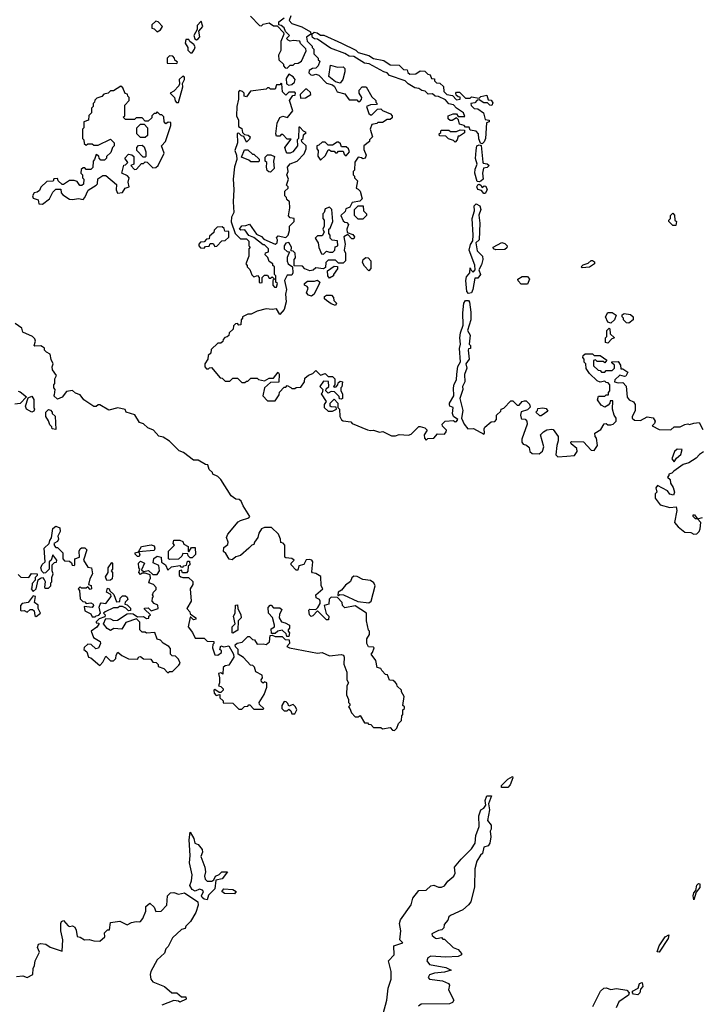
# Model space of a CAD drawing. Extents: x 2494106 to 2685573, y 758056 to 915185.
# Tile 391 of 507: x 2623815 to 2628331, y 870968 to 877480. Entities that reach past the tile are written whole.
import ezdxf

# ---------------------------------------------------------------- set-up
doc = ezdxf.new("R2010")
doc.units = 0

msp = doc.modelspace()

# ---------------------------------------------------------------- linework, layer by layer
at = {"layer": '0CON05XD'}
for points in [[(2624725, 877400), (2624746.4, 877413.6), (2624760, 877435), (2624730, 877465), (2624715, 877470), (2624690, 877445), (2624690, 877425), (2624705, 877420), (2624725, 877400)], [(2624985, 877347.5), (2624995, 877352.5), (2625007, 877367), (2625000, 877405), (2625027.5, 877435), (2625015, 877470), (2624988.3, 877441.7), (2624990, 877415), (2624967.5, 877375), (2624973.6, 877353.6), (2624985, 877347.5)], [(2625608, 877505), (2625596.7, 877475), (2625615, 877454.2), (2625681.7, 877431.7), (2625739.3, 877399.3), (2625740, 877385), (2625712.5, 877365), (2625717.5, 877337.5), (2625750, 877305), (2625750, 877295), (2625760, 877285), (2625760, 877255), (2625790, 877225), (2625790, 877215), (2625800, 877205), (2625790, 877175), (2625775, 877160), (2625753, 877157), (2625730, 877145), (2625728.3, 877128.3), (2625740, 877115), (2625755, 877112.5), (2625775, 877120), (2625795, 877112.5), (2625845, 877060), (2625885, 877050), (2625898.3, 877038.3), (2625915, 877002.5), (2625965, 876990), (2625995, 876950), (2626045, 876950), (2626055, 876940), (2626065, 876940), (2626077, 876953), (2626077.5, 876965), (2626060, 876995), (2626060, 877015), (2626080, 877035), (2626106.7, 877036.7), (2626145, 876970), (2626170, 876945), (2626170, 876935), (2626180, 876925), (2626175, 876920), (2626135, 876917.5), (2626110, 876905), (2626125, 876860), (2626135, 876850), (2626145, 876850), (2626181.7, 876888.3), (2626205, 876890), (2626215, 876880), (2626268.3, 876858.3), (2626280, 876845), (2626278.3, 876831.7), (2626265, 876820), (2626245, 876820), (2626215, 876800), (2626185, 876800), (2626177, 876793), (2626143.6, 876786.4), (2626133.3, 876755), (2626150, 876705), (2626130, 876685), (2626130, 876675), (2626092.5, 876645), (2626090.7, 876620.7), (2626107.5, 876585), (2626100, 876565), (2626085, 876560), (2626077, 876567), (2626055, 876570), (2626033, 876537), (2626030, 876485), (2626020, 876475), (2626020, 876455), (2626030, 876445), (2626030, 876435), (2626050, 876415), (2626040, 876365), (2626055, 876360), (2626067, 876347), (2626080, 876295), (2626065, 876280), (2626015, 876270), (2626000, 876240), (2625971.7, 876228.3), (2625968.3, 876211.7), (2625940, 876185), (2625955, 876150), (2625965, 876140), (2625978.3, 876138.3), (2625990, 876125), (2625980, 876095), (2625981.7, 876071.7), (2626018.3, 876058.3), (2626030, 876045), (2626025, 876030), (2626011.7, 876031.7), (2625985, 876060), (2625960, 876045), (2625967.5, 875995), (2625962.5, 875955), (2625970, 875935), (2625970, 875885), (2625955, 875870), (2625925, 875870), (2625905, 875890), (2625855, 875890), (2625840, 875875), (2625838.3, 875841.7), (2625825, 875832.5), (2625775, 875840), (2625757, 875823), (2625735, 875820), (2625701.7, 875831.7), (2625685, 875850), (2625631.7, 875851.7), (2625630, 875895), (2625640, 875905), (2625637, 875937), (2625625, 875950), (2625611.7, 875951.7), (2625612.5, 875975), (2625596.4, 876006.4), (2625575, 876002.5), (2625564, 875985), (2625564.4, 875964.4), (2625585, 875947.5), (2625600, 875945), (2625583.6, 875906.4), (2625583.6, 875883.6), (2625590, 875865), (2625620, 875845), (2625622.5, 875805), (2625615, 875790), (2625585, 875790), (2625567.5, 875755), (2625580, 875695), (2625573.3, 875665), (2625578.8, 875615), (2625565, 875562.5), (2625535, 875530), (2625515, 875567.5), (2625485, 875562.5), (2625445, 875567.5), (2625385, 875552.5), (2625347, 875533), (2625325, 875532.5), (2625290, 875515), (2625290, 875505), (2625280, 875495), (2625278.3, 875461.7), (2625265, 875460), (2625255, 875470), (2625241.7, 875468.3), (2625230, 875455), (2625227, 875433), (2625201.7, 875408.3), (2625198.3, 875391.7), (2625188.3, 875381.7), (2625171.7, 875378.3), (2625160, 875365), (2625158.3, 875351.7), (2625145, 875340), (2625125, 875340), (2625081.7, 875298.3), (2625080, 875275), (2625061.7, 875258.3), (2625060, 875235), (2625040, 875205), (2625040, 875185), (2625051.7, 875171.7), (2625065, 875170), (2625071.7, 875178.3), (2625085, 875180), (2625141.7, 875111.7), (2625155, 875110), (2625175, 875090), (2625205, 875090), (2625225, 875110), (2625255, 875110), (2625285, 875080), (2625305, 875080), (2625315, 875090), (2625325, 875090), (2625345, 875110), (2625385, 875110), (2625395, 875100), (2625435, 875092.5), (2625465, 875110), (2625495, 875110), (2625525, 875150), (2625532.5, 875135), (2625528.3, 875081.7), (2625475, 875080), (2625433.8, 875046.2), (2625422.5, 874992.5), (2625455, 874960), (2625505, 874960), (2625531.7, 874998.3), (2625533, 875017), (2625565, 875050), (2625575, 875050), (2625585, 875060), (2625608.3, 875048.3), (2625615, 875040), (2625635, 875040), (2625643, 875047), (2625675, 875050), (2625700, 875085), (2625701.7, 875108.3), (2625725, 875130), (2625755, 875140), (2625775, 875160), (2625805, 875130), (2625835, 875140), (2625855, 875120), (2625885, 875120), (2625900, 875105), (2625900, 875065), (2625890, 875055), (2625895, 875050), (2625908.3, 875051.7), (2625920, 875065), (2625921.7, 875078.3), (2625935, 875090), (2625950, 875085), (2625947, 875053), (2625940, 875045), (2625940, 875025), (2625950, 875005), (2625950, 874975), (2625945, 874970), (2625931.7, 874971.7), (2625928.3, 874988.3), (2625898.3, 875018.3), (2625875, 875020), (2625855, 875010), (2625840, 875025), (2625841.7, 875038.3), (2625860, 875055), (2625858.3, 875088.3), (2625825, 875090), (2625800, 875055), (2625820, 875035), (2625817, 875013), (2625810, 875005), (2625842.5, 874955), (2625830, 874935), (2625830, 874915), (2625855, 874890), (2625885, 874890), (2625910, 874905), (2625908.3, 874918.3), (2625875, 874920), (2625870, 874925), (2625870, 874945), (2625895, 874970), (2625920, 874945), (2625920, 874915), (2625930, 874905), (2625932.5, 874855), (2625943.6, 874833.6), (2625955, 874827.5), (2626005, 874820), (2626015, 874810), (2626115, 874767.5), (2626135, 874762.5), (2626156.4, 874766.4), (2626195, 874752.5), (2626217, 874757), (2626275, 874727.5), (2626301.7, 874728.3), (2626325, 874737.5), (2626387, 874733), (2626405, 874740), (2626455, 874790), (2626465, 874790), (2626495, 874780), (2626510, 874765), (2626490, 874735), (2626493, 874713), (2626505, 874700), (2626515, 874710), (2626555, 874712.5), (2626578.3, 874741.7), (2626625, 874740), (2626636.7, 874753.3), (2626637.5, 874765), (2626611.7, 874791.7), (2626610, 874805), (2626630, 874825), (2626685, 874830), (2626695, 874820), (2626705, 874822.5), (2626712.5, 874835), (2626685.8, 874855.8), (2626678.8, 874875), (2626682.5, 874915), (2626660, 874925), (2626657.5, 874935), (2626657.5, 874945), (2626687.5, 874992.5), (2626685.4, 875045), (2626690, 875070), (2626705, 875097.5), (2626706.9, 875135)], [(2625343, 877503), (2625401.7, 877441.7), (2625415, 877440), (2625425, 877450), (2625465, 877460), (2625495, 877440), (2625518.3, 877438.3), (2625560, 877395), (2625562.5, 877385), (2625542.5, 877335), (2625543, 877277), (2625527.5, 877245), (2625530, 877215), (2625560, 877185), (2625560, 877175), (2625571.7, 877161.7), (2625585, 877160), (2625605, 877180), (2625625, 877180), (2625635, 877190), (2625657, 877193), (2625680, 877205), (2625710, 877275), (2625708.3, 877288.3), (2625671.7, 877321.7), (2625668.3, 877338.3), (2625625, 877342.5), (2625605, 877337.5), (2625590, 877345), (2625580, 877355), (2625600, 877375), (2625573, 877403), (2625565, 877426.2), (2625545, 877442.5), (2625530, 877445), (2625530, 877465), (2625565, 877492.5)], [(2626875, 876660), (2626862.5, 876662.5), (2626851.7, 876691.7), (2626850, 876725), (2626835, 876742.5), (2626795, 876750), (2626788.3, 876768.3), (2626765, 876770), (2626755, 876780), (2626725, 876790), (2626717.5, 876817.5), (2626705, 876830), (2626675, 876812.5), (2626663, 876813), (2626650, 876825), (2626650, 876845), (2626681.7, 876858.3), (2626705, 876857.5), (2626715, 876840), (2626760, 876840), (2626750, 876865), (2626705, 876895.6), (2626685, 876918), (2626655, 876924), (2626630.9, 876950.9), (2626585, 876972.2), (2626563.3, 876973.3), (2626545, 876990), (2626517.7, 876987.7), (2626496.8, 877006.8), (2626475, 877011.2), (2626455.8, 877025.8), (2626429.3, 877029.3), (2626385.7, 877055.7), (2626365.6, 877075.6), (2626260.5, 877110.5), (2626245, 877128.8), (2626224.4, 877134.4), (2626127.1, 877187.1), (2626095, 877192), (2626025.7, 877235.7), (2625995, 877238.8), (2625965, 877257.1), (2625872.2, 877292.2), (2625785, 877351.2), (2625765, 877354), (2625753, 877363), (2625747.5, 877385), (2625763, 877397), (2625783.9, 877393.9), (2625805, 877377.5), (2625827, 877377), (2625943.8, 877323.8), (2626038.3, 877278.3), (2626055, 877263.3), (2626125, 877242.5), (2626155, 877222.5), (2626225, 877210), (2626265, 877182.5), (2626325, 877180), (2626355, 877150), (2626378.3, 877148.3), (2626381.7, 877131.7), (2626395, 877120), (2626435, 877122.5), (2626465, 877142.5), (2626495, 877140), (2626515, 877120), (2626530, 877115), (2626540, 877090), (2626558.3, 877088.3), (2626560, 877075), (2626571.7, 877061.7), (2626595, 877060), (2626618.3, 877038.3), (2626620, 877005), (2626640, 876985), (2626678.3, 876978.3), (2626705, 876950), (2626730, 876955), (2626728.3, 876968.3), (2626715, 876970), (2626701.7, 876981.7), (2626700, 876995), (2626705, 877000), (2626725, 877000), (2626765, 876960), (2626795, 876960), (2626805, 876970), (2626855, 876960), (2626865, 876972.5), (2626905, 876980), (2626915, 876950), (2626935, 876947.5), (2626945, 876930), (2626937.7, 876912.3), (2626925, 876913.8), (2626909.3, 876929.3), (2626885, 876930), (2626855, 876950), (2626841.7, 876948.3), (2626825, 876930), (2626800, 876925), (2626801.7, 876911.7), (2626821.7, 876891.7), (2626845, 876890), (2626884.2, 876864.2), (2626895, 876820), (2626920, 876815), (2626920, 876805), (2626902.5, 876797.5), (2626896.7, 876695), (2626888.3, 876671.7), (2626875, 876660)], [(2624955, 877260), (2624972.5, 877285), (2624975, 877300), (2624966.4, 877316.4), (2624940, 877335), (2624935, 877350), (2624915, 877350), (2624910, 877325), (2624927, 877297), (2624928.3, 877278.3), (2624945, 877260), (2624955, 877260)], [(2624855, 877190), (2624858.3, 877198.3), (2624841.7, 877211.7), (2624840, 877225), (2624828.3, 877238.3), (2624805, 877240), (2624790, 877225), (2624791.7, 877191.7), (2624855, 877190)], [(2625935, 877060), (2625905, 877070), (2625860, 877105), (2625871.7, 877178.3), (2625917, 877167), (2625955, 877167.5), (2625967, 877157), (2625966.7, 877135), (2625952.5, 877085), (2625935, 877060)], [(2624851.7, 876931.7), (2624865, 876932.5), (2624893.3, 877035), (2624893, 877057), (2624906.2, 877085), (2624905, 877100), (2624895, 877107.5), (2624870, 877085), (2624873.3, 877055), (2624868.3, 877041.7), (2624835, 877007.5), (2624810, 876995), (2624840, 876965), (2624843, 876943), (2624851.7, 876931.7)], [(2625515, 875710), (2625520, 875735), (2625510, 875745), (2625510, 875785), (2625500, 875795), (2625500, 875845), (2625490, 875855), (2625490, 875865), (2625465, 875880), (2625457, 875907), (2625440, 875925), (2625441.7, 875938.3), (2625460, 875945), (2625460, 875965), (2625435, 875990), (2625425, 875990), (2625365, 876040), (2625331.7, 876051.7), (2625305, 876090), (2625278.3, 876088.3), (2625270, 876095), (2625285, 876116.7), (2625311.7, 876118.3), (2625335, 876127.5), (2625380.7, 876060.7), (2625415, 876046.2), (2625429.3, 876029.3), (2625505, 875996.2), (2625518.8, 876005), (2625520, 876025), (2625513.3, 876036.7), (2625525, 876050), (2625575, 876040), (2625590, 876055), (2625600, 876085), (2625600, 876115), (2625630, 876145), (2625630, 876165), (2625605, 876170), (2625593, 876183), (2625602.5, 876235), (2625600, 876275), (2625581.7, 876291.7), (2625580, 876305), (2625570, 876315), (2625570, 876345), (2625590, 876365), (2625590, 876375), (2625580, 876385), (2625592.5, 876425), (2625582.5, 876455), (2625590, 876475), (2625587.5, 876505), (2625605, 876527.5), (2625650, 876545), (2625697, 876593), (2625710, 876625), (2625710, 876645), (2625681.7, 876671.7), (2625680, 876685), (2625690, 876695), (2625691.7, 876718.3), (2625710, 876735), (2625691.7, 876741.7), (2625668.3, 876768.3), (2625661.7, 876768.3), (2625660, 876695), (2625650, 876685), (2625652.5, 876645), (2625623, 876607), (2625605, 876596.7), (2625585, 876597.5), (2625577.5, 876605), (2625570, 876635), (2625610, 876690), (2625585, 876690), (2625555, 876720), (2625545, 876720), (2625535, 876710), (2625515, 876710), (2625510, 876725), (2625517.5, 876795), (2625537, 876833), (2625555, 876842.5), (2625587, 876833), (2625621.7, 876878.3), (2625600, 876945), (2625621.7, 876978.3), (2625638.3, 876981.7), (2625640, 876995), (2625635, 877000), (2625595, 877000), (2625575, 876980), (2625553, 877003), (2625550, 877055), (2625545, 877060), (2625535, 877050), (2625515, 877050), (2625505, 877020), (2625475, 877020), (2625465, 877030), (2625455, 877030), (2625445, 877020), (2625343, 877007), (2625315, 876970), (2625300, 876975), (2625300, 876995), (2625290, 877005), (2625268.3, 877011.7), (2625263, 877003), (2625263.3, 876955), (2625251.2, 876905), (2625250, 876845), (2625262.5, 876815), (2625263, 876773), (2625285, 876760), (2625290, 876735), (2625301.7, 876721.7), (2625327, 876717), (2625340, 876705), (2625335, 876690), (2625315, 876670), (2625298.3, 876708.3), (2625281.7, 876711.7), (2625265, 876730), (2625253.6, 876726.4), (2625256.7, 876665), (2625237.5, 876615), (2625250, 876585), (2625252.5, 876555), (2625237, 876507), (2625226.2, 876425), (2625232.5, 876357.5), (2625227.1, 876275), (2625232.5, 876205), (2625215.9, 876174.1), (2625214, 876144), (2625240, 876065), (2625275, 876030), (2625315, 876030), (2625330, 876015), (2625330, 875985), (2625340, 875975), (2625330, 875965), (2625330, 875915), (2625310, 875865), (2625320, 875855), (2625320, 875845), (2625338.3, 875828.3), (2625351.7, 875791.7), (2625365, 875780), (2625388.3, 875788.3), (2625400, 875775), (2625400, 875745), (2625405, 875740), (2625418.3, 875741.7), (2625420, 875775), (2625435, 875790), (2625455, 875790), (2625465, 875770), (2625475, 875770), (2625485, 875780), (2625500, 875765), (2625490, 875755), (2625490, 875725), (2625501.7, 875711.7), (2625515, 875710)], [(2625595, 877047.5), (2625615, 877052.5), (2625633, 877067), (2625637.5, 877085), (2625625, 877102.5), (2625595, 877120), (2625578.3, 877091.7), (2625580, 877055), (2625595, 877047.5)], [(2623965, 876260), (2624012.5, 876295), (2624035, 876340), (2624055, 876360), (2624088.3, 876358.3), (2624090, 876335), (2624100.7, 876320.7), (2624145, 876293.3), (2624165, 876290), (2624205, 876297.5), (2624235, 876290), (2624247, 876303), (2624267, 876353), (2624320, 876385), (2624330, 876395), (2624331.7, 876428.3), (2624365, 876450), (2624385, 876450), (2624455, 876390), (2624452.5, 876355), (2624461.7, 876331.7), (2624495, 876337.5), (2624513.6, 876366.4), (2624540, 876375), (2624532.5, 876405), (2624540, 876435), (2624528.3, 876448.3), (2624490, 876465), (2624503, 876517), (2624515, 876520), (2624530, 876535), (2624510, 876565), (2624535, 876590), (2624557, 876587), (2624570, 876575), (2624570, 876525), (2624550, 876515), (2624575, 876490), (2624588.3, 876491.7), (2624621.7, 876528.3), (2624635, 876530), (2624645, 876540), (2624658.3, 876538.3), (2624695, 876500), (2624715, 876503.3), (2624730, 876515), (2624771.7, 876598.3), (2624752.5, 876645), (2624780, 876675), (2624815, 876780), (2624815, 876800), (2624798.3, 876801.7), (2624781.7, 876791.7), (2624770, 876805), (2624768.3, 876838.3), (2624755, 876850), (2624745, 876850), (2624725, 876870), (2624715, 876860), (2624705, 876860), (2624690, 876845), (2624688.3, 876831.7), (2624665, 876810), (2624645, 876810), (2624625, 876830), (2624585, 876830), (2624575, 876820), (2624515, 876820), (2624500, 876835), (2624510, 876845), (2624510, 876915), (2624540, 876945), (2624540, 876965), (2624530, 876975), (2624528.3, 876988.3), (2624511.7, 876991.7), (2624498.3, 877028.3), (2624485, 877040), (2624435, 877010), (2624415, 877010), (2624400, 876995), (2624371.7, 876988.3), (2624358.3, 876971.7), (2624325, 876960), (2624311.7, 876948.3), (2624310, 876935), (2624300, 876925), (2624300, 876905), (2624290, 876895), (2624290, 876865), (2624273, 876847), (2624270, 876815), (2624240, 876805), (2624240, 876765), (2624230, 876755), (2624230, 876695), (2624240, 876685), (2624241.7, 876661.7), (2624255, 876650), (2624265, 876660), (2624295, 876660), (2624305, 876650), (2624335, 876650), (2624415, 876690), (2624440, 876665), (2624440, 876645), (2624430, 876635), (2624418.3, 876601.7), (2624390, 876575), (2624390, 876565), (2624375, 876550), (2624351.7, 876551.7), (2624340, 876565), (2624338.3, 876578.3), (2624321.7, 876588.3), (2624310, 876555), (2624300, 876545), (2624298.3, 876501.7), (2624285, 876490), (2624255, 876490), (2624245, 876500), (2624235, 876500), (2624221.7, 876488.3), (2624220, 876465), (2624230, 876455), (2624230, 876435), (2624240, 876425), (2624237, 876393), (2624227, 876383), (2624213, 876383), (2624195, 876410), (2624175, 876417.5), (2624145, 876417.5), (2624105, 876390), (2624095, 876390), (2624070, 876415), (2624065, 876430), (2624041.7, 876428.3), (2624037, 876413), (2623995, 876410), (2623955, 876372.5), (2623945, 876350), (2623931.7, 876338.3), (2623910, 876335), (2623900, 876315), (2623905, 876300), (2623938.3, 876288.3), (2623941.7, 876261.7), (2623965, 876260)], [(2625671.7, 876961.7), (2625705, 876962.5), (2625740, 876985), (2625738.3, 876998.3), (2625715, 877020), (2625705, 877020), (2625670, 876985), (2625671.7, 876961.7)], [(2624645, 876700), (2624615, 876700), (2624590, 876725), (2624590, 876765), (2624615, 876790), (2624638.3, 876788.3), (2624660, 876765), (2624660, 876715), (2624645, 876700)], [(2626695, 876670), (2626685, 876680), (2626651.7, 876691.7), (2626635, 876710), (2626591.7, 876711.7), (2626590, 876725), (2626600, 876735), (2626600, 876745), (2626605, 876750), (2626655, 876750), (2626665, 876740), (2626705, 876740), (2626728.3, 876751.7), (2626758.3, 876748.3), (2626758.3, 876731.7), (2626725, 876710), (2626715, 876710), (2626710, 876685), (2626695, 876670)], [(2625805, 876550), (2625838.3, 876581.7), (2625855, 876620), (2625865, 876620), (2625875, 876610), (2625895, 876610), (2625905, 876600), (2625915, 876600), (2625925, 876610), (2625955, 876610), (2625961.7, 876591.7), (2625975, 876580), (2625997, 876607), (2625990, 876625), (2625975, 876640), (2625945, 876640), (2625938.3, 876658.3), (2625925, 876670), (2625915, 876670), (2625885, 876650), (2625855, 876650), (2625835, 876670), (2625815, 876670), (2625795, 876650), (2625780, 876645), (2625780, 876625), (2625790, 876615), (2625788.3, 876578.3), (2625805, 876550)], [(2624645, 876570), (2624631.7, 876571.7), (2624590, 876615), (2624590, 876635), (2624601.7, 876648.3), (2624625, 876650), (2624638.3, 876638.3), (2624650, 876605), (2624650, 876575), (2624645, 876570)], [(2625395, 876540), (2625345, 876540), (2625331.7, 876551.7), (2625281.7, 876571.7), (2625301.7, 876618.3), (2625325, 876620), (2625355, 876590), (2625365, 876590), (2625398.3, 876558.3), (2625400, 876545), (2625395, 876540)], [(2626855, 876406.7), (2626840.8, 876410.8), (2626826.2, 876465), (2626827.7, 876492.3), (2626842, 876525), (2626831.3, 876561.3), (2626834, 876616), (2626840, 876645), (2626855, 876652.5), (2626867.5, 876647.5), (2626878.3, 876538.3), (2626881.7, 876531.7), (2626907, 876527), (2626920, 876515), (2626907, 876503), (2626883, 876497), (2626876, 876465), (2626880, 876425), (2626865, 876412.5), (2626855, 876406.7)], [(2625475, 876472.5), (2625463, 876473), (2625453, 876483), (2625447.5, 876505), (2625450, 876535), (2625440, 876545), (2625438.3, 876571.7), (2625455, 876586.7), (2625476.4, 876586.4), (2625500, 876575), (2625493.3, 876545), (2625497.5, 876495), (2625475, 876472.5)], [(2626895, 876330), (2626885, 876330), (2626870, 876350), (2626845, 876357.5), (2626840, 876375), (2626845, 876387.5), (2626855, 876392.5), (2626866.7, 876386.7), (2626875, 876370), (2626888.3, 876381.7), (2626899.3, 876379.3), (2626906.7, 876355), (2626895, 876330)], [(2625825, 875930), (2625845, 875950), (2625865, 875942.5), (2625887, 875943), (2625900, 875955), (2625901.7, 875978.3), (2625920, 875985), (2625918.3, 876018.3), (2625881.7, 876021.7), (2625870, 876035), (2625870, 876055), (2625860, 876065), (2625860, 876095), (2625868.3, 876101.7), (2625887.5, 876145), (2625880, 876225), (2625865, 876240), (2625835, 876230), (2625830, 876205), (2625820, 876195), (2625820, 876165), (2625830, 876155), (2625830, 876115), (2625820, 876095), (2625830, 876075), (2625815, 876050), (2625785, 876050), (2625770, 876035), (2625790, 876005), (2625793, 875973), (2625811.7, 875931.7), (2625825, 875930)], [(2626085, 876160), (2626055, 876160), (2626030, 876185), (2626030, 876225), (2626055, 876250), (2626088.3, 876248.3), (2626090, 876215), (2626110, 876195), (2626110, 876185), (2626085, 876160)], [(2626785, 875670), (2626772.5, 875682.5), (2626766.8, 875755), (2626770.7, 875779.3), (2626792.5, 875805), (2626795, 875840), (2626800, 875825), (2626815, 875810), (2626827.5, 875825), (2626826.4, 875856.4), (2626788.5, 875955), (2626796.2, 875993.8), (2626812, 876018), (2626815.7, 876055), (2626807.5, 876165), (2626824.2, 876215), (2626821.7, 876248.3), (2626835, 876261.2), (2626858.6, 876248.6), (2626866, 876225), (2626853.2, 876186.8), (2626858, 876135), (2626853.8, 876025), (2626832.5, 876005), (2626842, 875952), (2626876.1, 875916.1), (2626878.8, 875895), (2626870.5, 875859.5), (2626852.5, 875825), (2626862.5, 875795), (2626845, 875770), (2626825, 875770), (2626813.8, 875695), (2626805, 875672.5), (2626785, 875670)], [(2628155, 876120), (2628135, 876120), (2628110, 876145), (2628110, 876155), (2628120, 876165), (2628120, 876185), (2628135, 876200), (2628147, 876187), (2628150, 876155), (2628160, 876145), (2628155, 876120)], [(2625035, 875970), (2625045, 875980), (2625068.3, 875981.7), (2625075, 876000), (2625095, 876000), (2625105, 875980), (2625118.3, 875981.7), (2625151.7, 876018.3), (2625175, 876020), (2625198.3, 876041.7), (2625198.3, 876078.3), (2625171.7, 876081.7), (2625168.3, 876098.3), (2625155, 876110), (2625121.7, 876108.3), (2625101.7, 876088.3), (2625098.3, 876071.7), (2625071.7, 876048.3), (2625068.3, 876031.7), (2625051.7, 876028.3), (2625035, 876010), (2625011.7, 876008.3), (2625000, 875995), (2625000, 875985), (2625011.7, 875971.7), (2625035, 875970)], [(2626965, 875957.5), (2626950, 875965), (2626947.5, 875975), (2627005, 876007.5), (2627025, 876000), (2627040, 875985), (2627038.3, 875971.7), (2627025, 875960), (2626965, 875957.5)], [(2626125, 875820), (2626095, 875850), (2626082.5, 875875), (2626087.5, 875895), (2626105, 875907.5), (2626120, 875905), (2626137.5, 875885), (2626137.5, 875835), (2626125, 875820)], [(2627535, 875840), (2627530, 875845), (2627541.7, 875858.3), (2627575, 875870), (2627595, 875887.5), (2627605, 875887.5), (2627618.3, 875878.3), (2627617.5, 875865), (2627585, 875842.5), (2627535, 875840)], [(2625865, 875770), (2625852.5, 875785), (2625851.7, 875818.3), (2625895, 875850), (2625918.3, 875848.3), (2625917, 875833), (2625890, 875795), (2625890, 875785), (2625865, 875770)], [(2625745, 875652.5), (2625725, 875657.5), (2625713, 875673), (2625722.5, 875705), (2625716.4, 875716.4), (2625700, 875725), (2625700, 875735), (2625718.3, 875751.7), (2625765, 875750), (2625785, 875757.5), (2625800, 875745), (2625797, 875733), (2625762.5, 875665), (2625745, 875652.5)], [(2627175, 875730), (2627131.7, 875731.7), (2627113, 875753), (2627110, 875765), (2627138.3, 875781.7), (2627175, 875782.5), (2627187.5, 875765), (2627175, 875730)], [(2625905, 875590), (2625875, 875600), (2625845, 875622.5), (2625832.5, 875635), (2625831.7, 875648.3), (2625845, 875657.5), (2625878.3, 875658.3), (2625891.7, 875641.7), (2625892.5, 875622.5), (2625910, 875605), (2625905, 875590)], [(2626706.9, 875135), (2626714.3, 875185.7), (2626731.7, 875218.3), (2626723.8, 875305), (2626731.2, 875335), (2626727.3, 875375), (2626731.4, 875408.6), (2626749.5, 875460.5), (2626747.6, 875542.4), (2626754.3, 875605.7), (2626765, 875623.8), (2626783.8, 875623.8), (2626791.2, 875611.2), (2626800, 875545), (2626800, 875495), (2626776.7, 875425), (2626794.2, 875394.2), (2626787.5, 875335), (2626796.7, 875325), (2626797.5, 875305), (2626785, 875302.5), (2626781.2, 875295), (2626787.5, 875235), (2626767.5, 875205), (2626772.5, 875175), (2626757.5, 875132.5), (2626760, 875085), (2626744, 875055), (2626746.7, 875035), (2626726, 874975), (2626747.5, 874895), (2626737.5, 874845), (2626756, 874805), (2626780, 874775), (2626817, 874777), (2626885, 874740), (2626890, 874745), (2626887.5, 874775), (2626892.5, 874785), (2626935, 874820), (2626958.3, 874821.7), (2626970, 874835), (2626970, 874865), (2626998.3, 874891.7), (2627000, 874905), (2627018.3, 874911.7), (2627065, 874960), (2627078.3, 874958.3), (2627105, 874930), (2627118.3, 874931.7), (2627140, 874955), (2627155, 874960), (2627165, 874960), (2627188.3, 874938.3), (2627191.7, 874918.3), (2627175, 874900), (2627133, 874887), (2627127.5, 874865), (2627132.5, 874845), (2627135, 874840), (2627158.3, 874838.3), (2627170, 874825), (2627172.5, 874805), (2627137.5, 874705), (2627137.5, 874685), (2627145, 874672.5), (2627167, 874667), (2627185, 874650), (2627190, 874625), (2627205, 874610), (2627251.7, 874608.3), (2627273, 874627), (2627282.5, 874655), (2627260, 874735), (2627280, 874755), (2627303, 874767), (2627335, 874772.5), (2627345, 874770), (2627377, 874723), (2627377.5, 874695), (2627367.5, 874665), (2627361.7, 874601.7), (2627375, 874590), (2627435, 874593.3)], [(2627725, 875472.5), (2627705, 875480), (2627690, 875515), (2627705, 875542.5), (2627735, 875542.5), (2627760, 875525), (2627750, 875495), (2627725, 875472.5)], [(2627845, 875472.5), (2627830, 875475), (2627810, 875495), (2627810, 875505), (2627800, 875515), (2627801.7, 875528.3), (2627813, 875537), (2627855, 875530), (2627872.5, 875515), (2627872.5, 875495), (2627845, 875472.5)], [(2626295, 872780), (2626310, 872795), (2626320, 872825), (2626340, 872845), (2626343, 872877), (2626350, 872885), (2626350, 872915), (2626360, 872925), (2626360, 872935), (2626350, 872945), (2626357.5, 873005), (2626340, 873035), (2626340, 873045), (2626311.7, 873071.7), (2626310, 873085), (2626298.3, 873098.3), (2626285, 873110), (2626261.7, 873111.7), (2626248.3, 873148.3), (2626235, 873150), (2626210, 873175), (2626205, 873190), (2626180, 873195), (2626171.7, 873241.7), (2626140, 873285), (2626150, 873295), (2626160, 873325), (2626155, 873330), (2626121.7, 873331.7), (2626112.5, 873355), (2626112.5, 873385), (2626130, 873415), (2626130, 873435), (2626123, 873443), (2626110, 873505), (2626110, 873555), (2626035, 873602.5), (2625965, 873590), (2625950, 873605), (2625947.5, 873625), (2625918.3, 873658.3), (2625875, 873660), (2625863, 873647), (2625860, 873615), (2625830, 873605), (2625843, 873553), (2625860, 873535), (2625858.3, 873511.7), (2625845, 873510), (2625785, 873570), (2625755, 873537.5), (2625743, 873533), (2625733, 873543), (2625727.5, 873575), (2625735, 873582.5), (2625775, 873580), (2625787, 873593), (2625801.7, 873618.3), (2625802.5, 873635), (2625797.5, 873645), (2625776.7, 873656.7), (2625774, 873676), (2625820, 873715), (2625810, 873735), (2625807, 873797), (2625775, 873817.5), (2625751.7, 873821.7), (2625748.3, 873828.3), (2625753.3, 873895), (2625746.7, 873905), (2625730.7, 873910.7), (2625711.2, 873908.8), (2625695, 873877.5), (2625661.7, 873868.3), (2625655, 873840), (2625645, 873840), (2625610, 873875), (2625610, 873885), (2625630, 873905), (2625615, 873917.5), (2625575, 873920), (2625570, 873925), (2625570, 874005), (2625558.3, 874018.3), (2625541.7, 874021.7), (2625540, 874045), (2625527, 874077), (2625481.7, 874121.7), (2625435, 874122.5), (2625415, 874112.5), (2625397.5, 874085), (2625390, 874055), (2625367.5, 874025), (2625365, 874010), (2625350, 874005), (2625330, 873985), (2625275, 873937.5), (2625245, 873927.5), (2625221.7, 873908.3), (2625201.7, 873911.7), (2625179.3, 873949.3), (2625163, 873963), (2625165, 873990), (2625191.7, 874008.3), (2625193.3, 874025), (2625183.3, 874055), (2625192.5, 874077.5), (2625261.2, 874158.8), (2625275, 874168.8), (2625330, 874185), (2625337.5, 874195), (2625292.5, 874265), (2625280, 874295), (2625267, 874307), (2625245, 874310), (2625215, 874330), (2625145, 874440), (2625125, 874460), (2625093.6, 874473.6), (2625090, 874485), (2625067.5, 874505), (2625060, 874535), (2625045, 874537.5), (2624996.4, 874566.4), (2624965, 874567.5), (2624898.3, 874618.3), (2624869.5, 874629.5), (2624805, 874692.5), (2624765, 874720), (2624735, 874726.7), (2624700, 874765), (2624661.7, 874781.7), (2624635, 874806.7), (2624607, 874817), (2624576, 874866), (2624520, 874885), (2624511.7, 874901.7), (2624465, 874913.3), (2624405, 874897.5), (2624345, 874932.5), (2624335, 874932.5), (2624321.7, 874921.7), (2624305, 874922.5), (2624240, 874965), (2624215, 875000), (2624185, 875010), (2624165, 875027.5), (2624125, 875020), (2624096.4, 874983.6), (2624065, 874970), (2624041.7, 874991.7), (2624045, 875000), (2624050, 875035), (2624040, 875045), (2624040, 875065), (2624047, 875073), (2624047.5, 875105), (2624057.5, 875127.5), (2624032.5, 875165), (2624030, 875185), (2624037.5, 875205), (2624023, 875233), (2624017, 875267), (2623991.7, 875281.7), (2623980, 875295), (2623978.3, 875308.3), (2623967, 875317), (2623955, 875322.5), (2623915, 875320), (2623910, 875325), (2623920, 875355), (2623915, 875370), (2623900, 875385), (2623835, 875412.5), (2623829.3, 875439.3), (2623785, 875470)], [(2627705, 875340), (2627690, 875345), (2627690, 875375), (2627700, 875385), (2627700, 875425), (2627715, 875440), (2627720, 875435), (2627721.7, 875401.7), (2627750, 875375), (2627731.7, 875368.3), (2627705, 875340)], [(2627435, 874593.3), (2627485, 874597.5), (2627502.5, 874625), (2627500, 874645), (2627462.5, 874675), (2627460, 874685), (2627465, 874690), (2627545, 874687.5), (2627595, 874632.5), (2627615, 874630), (2627637.5, 874665), (2627631.7, 874711.7), (2627623, 874723), (2627620, 874745), (2627659.3, 874770.7), (2627681.7, 874808.3), (2627695, 874810), (2627705, 874800), (2627725, 874800), (2627740, 874805), (2627760, 874825), (2627760, 874845), (2627747.5, 874865), (2627737.5, 874905), (2627738.3, 874958.3), (2627721.7, 874958.3), (2627720, 874945), (2627708.3, 874931.7), (2627685, 874917.5), (2627660.7, 874930.7), (2627637.5, 874965), (2627645, 874990), (2627685, 874990), (2627695, 875000), (2627710, 875000), (2627710, 875015), (2627720, 875025), (2627720, 875065), (2627708.3, 875078.3), (2627695, 875080), (2627685, 875090), (2627655, 875082.5), (2627635, 875092.5), (2627585, 875140), (2627563, 875173), (2627560, 875205), (2627550, 875215), (2627550, 875235), (2627540, 875245), (2627541.7, 875258.3), (2627555, 875270), (2627605, 875270), (2627615, 875260), (2627655, 875260), (2627698.3, 875228.3), (2627685, 875210), (2627675, 875220), (2627635, 875220), (2627625, 875230), (2627610, 875225), (2627611.7, 875191.7), (2627641.7, 875161.7), (2627655, 875160), (2627665, 875150), (2627685, 875150), (2627695, 875160), (2627735, 875160), (2627750, 875175), (2627750, 875195), (2627731.7, 875211.7), (2627731.7, 875218.3), (2627775, 875220), (2627790, 875195), (2627791.7, 875171.7), (2627805, 875170), (2627838.3, 875148.3), (2627825, 875122.5), (2627815, 875120), (2627785, 875130), (2627751.7, 875098.3), (2627750, 875085), (2627775, 875077.5), (2627805, 875080), (2627827, 875057), (2627833, 874983), (2627847, 874967), (2627875, 874952.5), (2627886.7, 874935), (2627886.7, 874893.3), (2627867.5, 874855), (2627867.5, 874845), (2627881.7, 874831.7), (2627921.7, 874828.3), (2627965, 874852.5), (2628006.4, 874846.4), (2628020, 874825), (2628015, 874810), (2628000, 874795), (2628045, 874770), (2628121.7, 874768.3), (2628145, 874787.5), (2628185, 874787.5), (2628215, 874802.5), (2628235, 874807.5), (2628245, 874802.5), (2628275, 874812.5), (2628310, 874815), (2628335, 874770)], [(2623805, 875022.5), (2623818.3, 875018.3), (2623860, 874985), (2623818.3, 874941.7), (2623783, 874937)], [(2623895, 874883.3), (2623860, 874905), (2623852.5, 874925), (2623871.7, 874978.3), (2623895, 874990), (2623908.3, 874968.3), (2623907.5, 874915), (2623912.5, 874905), (2623909.3, 874890.7), (2623895, 874883.3)], [(2627265, 874860), (2627255, 874860), (2627230, 874885), (2627240, 874895), (2627241.7, 874908.3), (2627275, 874912.5), (2627298.3, 874908.3), (2627308.3, 874891.7), (2627265, 874860)], [(2624055, 874770), (2624030, 874775), (2624028.3, 874788.3), (2624015, 874800), (2624006.7, 874826.7), (2623987.5, 874855), (2623987.5, 874885), (2624005, 874902.5), (2624018.3, 874898.3), (2624030, 874885), (2624030, 874875), (2624048.8, 874858.8), (2624055, 874770)], [(2628338.6, 874621.4), (2628311.2, 874605), (2628289.4, 874580.6), (2628240.8, 874549.2), (2628205, 874538.8), (2628142.5, 874495), (2628130, 874480), (2628110, 874475), (2628110, 874465), (2628100, 874455), (2628118.3, 874438.3), (2628120, 874415), (2628137, 874387), (2628147.5, 874355), (2628140, 874335), (2628115, 874342.5), (2628100, 874365), (2628035, 874400), (2628023.3, 874385), (2628030, 874355), (2628020, 874345), (2628020, 874315), (2628051.7, 874271.7), (2628115, 874253.3), (2628158.3, 874258.3), (2628162.5, 874235), (2628147.5, 874155), (2628170, 874125), (2628215, 874090), (2628255, 874087.5), (2628275, 874077.5), (2628295, 874080), (2628310, 874095), (2628317, 874113), (2628320, 874155), (2628300, 874180), (2628285, 874180), (2628270, 874195), (2628270, 874205), (2628280, 874205), (2628300, 874180), (2628331.7, 874188.3)], [(2628145, 874556.7), (2628160, 874580), (2628188.8, 874605), (2628198.3, 874638.3), (2628165, 874640), (2628147.5, 874625), (2628130, 874575), (2628145, 874556.7)], [(2623954, 873856), (2623963.1, 873876.9), (2623983.3, 873895), (2623977.5, 873985), (2624010, 874015), (2624013.8, 874035), (2624026.4, 874053.6), (2624034, 874115), (2624055, 874131.2), (2624080, 874120), (2624083.8, 874095), (2624066.7, 874065), (2624072.5, 874045), (2624065, 874030), (2624040, 874015), (2624045, 874000), (2624055, 873990), (2624065, 873990), (2624100, 873955), (2624100, 873915), (2624111.7, 873901.7), (2624145, 873900), (2624158.3, 873888.3), (2624161.7, 873871.7), (2624175, 873870), (2624180, 873875), (2624180, 873915), (2624210, 873925), (2624207.5, 873965), (2624215, 873980), (2624225, 873987.5), (2624245, 873987.5), (2624260, 873975), (2624237.5, 873905), (2624265, 873860), (2624290, 873855), (2624297.5, 873815), (2624278.3, 873781.7), (2624270, 873745), (2624288.3, 873738.3), (2624290, 873715), (2624281.7, 873711.7), (2624265, 873730), (2624255, 873720), (2624225, 873720), (2624215, 873730), (2624202.5, 873715), (2624210, 873705), (2624215, 873650), (2624231.7, 873631.7), (2624245, 873630), (2624255, 873620), (2624285, 873622.5), (2624300, 873615), (2624302.5, 873605), (2624295, 873592.5), (2624241.7, 873598.3), (2624245, 873570), (2624285, 873550), (2624295, 873530), (2624315, 873530), (2624321.7, 873538.3), (2624338.3, 873541.7), (2624350, 873555), (2624340, 873595), (2624347.5, 873615), (2624355, 873622.5), (2624385, 873620), (2624420, 873665), (2624418.3, 873678.3), (2624390, 873695), (2624395, 873720), (2624406.4, 873716.4), (2624411.7, 873701.7), (2624438.3, 873678.3), (2624455, 873630), (2624478.3, 873631.7), (2624480, 873655), (2624495, 873670), (2624515, 873670), (2624525, 873660), (2624530, 873645), (2624511.7, 873628.3), (2624510, 873615), (2624525, 873610), (2624548.3, 873588.3), (2624548.3, 873571.7), (2624535, 873570), (2624518.3, 873588.3), (2624495, 873600), (2624475, 873600), (2624465, 873590), (2624435, 873590), (2624380, 873565), (2624370, 873555), (2624380, 873545), (2624378.3, 873531.7), (2624341.7, 873518.3), (2624321.7, 873498.3), (2624321.7, 873491.7), (2624338.3, 873488.3), (2624338.3, 873481.7), (2624326.4, 873463.6), (2624287.5, 873435), (2624302.5, 873395), (2624347, 873367), (2624350, 873355), (2624336.4, 873323.6), (2624318.3, 873318.3), (2624288.3, 873348.3), (2624265, 873350), (2624241.7, 873328.3), (2624240, 873315), (2624258.3, 873298.3), (2624270, 873265), (2624285, 873260), (2624345, 873210), (2624365, 873230), (2624385, 873270), (2624415, 873240), (2624435, 873240), (2624450, 873255), (2624453, 873277), (2624465, 873297.5), (2624490, 873275), (2624535, 873252.5), (2624595, 873250), (2624603.6, 873266.4), (2624615, 873267.5), (2624635, 873252.5), (2624681.7, 873251.7), (2624695, 873230), (2624718.3, 873228.3), (2624730, 873215), (2624731.7, 873201.7), (2624768.3, 873188.3), (2624795, 873160), (2624805, 873170), (2624825, 873170), (2624868.3, 873211.7), (2624877.5, 873225), (2624865, 873250), (2624845, 873270), (2624823, 873273), (2624813, 873283), (2624811.7, 873321.7), (2624802.5, 873335), (2624765, 873357.5), (2624747, 873377), (2624723.6, 873383.6), (2624708.3, 873428.3), (2624655, 873422.5), (2624645, 873430), (2624625, 873430), (2624610, 873445), (2624610, 873495), (2624588.3, 873518.3), (2624517, 873493), (2624491.7, 873448.3), (2624437, 873453), (2624415, 873440), (2624393.6, 873453.6), (2624370, 873485), (2624385, 873520), (2624415, 873516.7), (2624435, 873507.5), (2624461.7, 873508.3), (2624525, 873550), (2624545, 873552.5), (2624565, 873550), (2624595, 873530), (2624635, 873532.5), (2624655, 873520), (2624668.3, 873521.7), (2624670, 873535), (2624680, 873545), (2624641.7, 873581.7), (2624641.7, 873588.3), (2624665, 873590), (2624685, 873570), (2624730, 873585), (2624728.3, 873608.3), (2624705, 873620), (2624692.5, 873635), (2624693, 873657), (2624700, 873665), (2624693, 873677), (2624700, 873695), (2624718.3, 873711.7), (2624717.5, 873725), (2624700, 873745), (2624670, 873755), (2624675, 873780), (2624680, 873785), (2624678.3, 873808.3), (2624645, 873820), (2624625, 873820), (2624615, 873810), (2624603, 873823), (2624610, 873845), (2624602.5, 873855), (2624600, 873885), (2624615, 873900), (2624640, 873885), (2624621.7, 873841.7), (2624635, 873830), (2624667, 873837), (2624695, 873810), (2624725, 873810), (2624740, 873835), (2624735, 873870), (2624697, 873887), (2624703, 873917), (2624725, 873932.5), (2624750, 873925), (2624753, 873893), (2624780, 873875), (2624795, 873840), (2624818.3, 873861.7), (2624875, 873870), (2624881.7, 873861.7), (2624895, 873860), (2624901.7, 873868.3), (2624918.3, 873871.7), (2624925, 873900), (2624938.3, 873898.3), (2624940, 873875), (2624930, 873865), (2624927, 873833), (2624918.3, 873821.7), (2624891.7, 873821.7), (2624885, 873840), (2624870, 873835), (2624870, 873805), (2624880, 873795), (2624895, 873790), (2624931.7, 873791.7), (2624960, 873765), (2624960, 873745), (2624942.5, 873715), (2624950, 873635), (2624920, 873585), (2624940, 873565), (2624941.7, 873551.7), (2624980, 873525), (2624980, 873515), (2624965, 873510), (2624948.3, 873528.3), (2624941.7, 873528.3), (2624930, 873465), (2624958.3, 873428.3), (2624975, 873390), (2625035, 873390), (2625055, 873370), (2625098.3, 873368.3), (2625100, 873355), (2625093, 873347), (2625090, 873325), (2625105, 873280), (2625125, 873277.5), (2625150, 873295), (2625150, 873305), (2625140, 873315), (2625145, 873340), (2625165, 873332.5), (2625198.3, 873338.3), (2625230, 873285), (2625232.5, 873265), (2625198.3, 873211.7), (2625175, 873207.5), (2625160, 873195), (2625158.3, 873151.7), (2625145, 873160), (2625130, 873155), (2625137.5, 873127.5), (2625137.5, 873095), (2625130, 873075), (2625145, 873070), (2625160, 873055), (2625160, 873045), (2625145, 873030), (2625135, 873030), (2625105, 873050), (2625100, 873045), (2625102.5, 873025), (2625115, 873010), (2625138.3, 873018.3), (2625140, 872995), (2625160, 872975), (2625161.7, 872961.7), (2625225, 872960), (2625265, 872920), (2625285, 872920), (2625301.7, 872938.3), (2625325, 872940), (2625331.7, 872948.3), (2625338.3, 872948.3), (2625365, 872920), (2625425, 872920), (2625430, 872925), (2625401.7, 872951.7), (2625400, 872965), (2625431.7, 873018.3), (2625450, 873065), (2625450, 873095), (2625435, 873100), (2625425, 873092.5), (2625415, 873100), (2625412.5, 873115), (2625421.7, 873128.3), (2625420, 873145), (2625377, 873167), (2625368.3, 873198.3), (2625358.3, 873208.3), (2625341.7, 873211.7), (2625295, 873262.5), (2625260, 873285), (2625260, 873315), (2625241.7, 873331.7), (2625240, 873345), (2625253, 873357), (2625287, 873363), (2625325, 873400), (2625335, 873400), (2625355, 873380), (2625368.3, 873378.3), (2625385, 873350), (2625425, 873352.5), (2625445, 873347.5), (2625467.5, 873365), (2625471.7, 873408.3), (2625485, 873410), (2625505, 873400), (2625551.7, 873401.7), (2625571.7, 873381.7), (2625598.3, 873378.3), (2625600, 873355), (2625582.5, 873335), (2625600, 873325), (2625785, 873290), (2625816, 873296), (2625865, 873272.5), (2625942.5, 873282.5), (2625956.4, 873276.4), (2625962.5, 873265), (2625958.3, 873218.3), (2625980, 873165), (2625980, 873115), (2625990, 873095), (2625980, 873075), (2625977.5, 873015), (2625990, 872985), (2625990, 872965), (2626000, 872955), (2626000, 872945), (2625990, 872935), (2626000, 872925), (2626010, 872895), (2626035, 872870), (2626055, 872870), (2626068.3, 872878.3), (2626095, 872830), (2626115, 872830), (2626121.7, 872821.7), (2626138.3, 872818.3), (2626155, 872800), (2626205, 872800), (2626215, 872790), (2626265, 872800), (2626281.7, 872781.7), (2626295, 872780)], [(2624605, 873930), (2624595, 873930), (2624580, 873945), (2624580, 873955), (2624600, 873960), (2624620, 873995), (2624685, 874007.5), (2624705, 874000), (2624710, 873985), (2624705, 873970), (2624600, 873960), (2624610, 873945), (2624605, 873930)], [(2624805, 873910), (2624800, 873915), (2624800, 873965), (2624840, 874005), (2624830, 874015), (2624835, 874037.5), (2624875, 874037.5), (2624895, 874030), (2624901.7, 874011.7), (2624930, 873995), (2624930, 873965), (2624935, 873960), (2624951.7, 873988.3), (2624975, 873990), (2624977, 873943), (2624955, 873920), (2624941.7, 873921.7), (2624930, 873935), (2624928.3, 873948.3), (2624895, 873950), (2624888.3, 873931.7), (2624865, 873912.5), (2624805, 873910)], [(2623805, 873810), (2623823, 873793), (2623875, 873790), (2623892.5, 873817.5), (2623930, 873815), (2623930, 873805), (2623918.3, 873791.7), (2623917, 873773), (2623898.3, 873751.7), (2623896.4, 873723.6), (2623890, 873715), (2623905, 873697.5), (2623923.3, 873715), (2623937.5, 873775), (2623953, 873787), (2623965, 873790), (2623977, 873777), (2623982.5, 873765), (2623980, 873725), (2623985, 873720), (2624005, 873720), (2624020, 873735), (2624020, 873755), (2624027, 873763), (2624028.3, 873791.7), (2624037.5, 873815), (2624030, 873835), (2624030, 873875), (2624045, 873890), (2624058.3, 873891.7), (2624060, 873905), (2624035, 873940), (2624022.5, 873905), (2624010, 873895), (2624010, 873845), (2623985, 873822.5), (2623975, 873820), (2623962.5, 873832.5), (2623954, 873856)], [(2624391.7, 873771.7), (2624382.5, 873795), (2624400, 873825), (2624400, 873855), (2624425, 873890), (2624430, 873885), (2624430, 873845), (2624420, 873835), (2624430, 873825), (2624430, 873805), (2624427, 873783), (2624415, 873772.5), (2624391.7, 873771.7)], [(2626125, 873623.3), (2626140, 873635), (2626166, 873735), (2626158.8, 873755), (2626135, 873772), (2626085, 873777.5), (2626047, 873797), (2626025, 873800), (2626011.7, 873788.3), (2626002.5, 873765), (2625970.5, 873739.5), (2625943, 873707), (2625922.5, 873695), (2625920, 873675), (2625925, 873670), (2625932.5, 873677.5), (2625956.4, 873676.4), (2626052.3, 873632.3), (2626125, 873623.3)], [(2623925, 873532.5), (2623952.5, 873555), (2623937.5, 873585), (2623938.3, 873608.3), (2623912.5, 873625), (2623920, 873665), (2623905, 873670), (2623870, 873625), (2623831.7, 873618.3), (2623820, 873605), (2623820, 873575), (2623825, 873570), (2623845, 873572.5), (2623865, 873562.5), (2623885, 873580), (2623900, 873580), (2623911.2, 873571.2), (2623915, 873540), (2623925, 873532.5)], [(2625225, 873422.5), (2625220, 873425), (2625220, 873465), (2625240, 873485), (2625230, 873535), (2625240, 873555), (2625243, 873607), (2625255, 873610), (2625257.5, 873585), (2625277.5, 873545), (2625280, 873525), (2625260, 873505), (2625258.3, 873441.7), (2625225, 873422.5)], [(2625595, 873400), (2625581.7, 873401.7), (2625578.3, 873418.3), (2625551.7, 873441.7), (2625523, 873437), (2625505, 873420), (2625481.7, 873421.7), (2625478.3, 873451.7), (2625500, 873465), (2625500, 873475), (2625487, 873527), (2625460, 873555), (2625458.3, 873591.7), (2625471.7, 873608.3), (2625478.3, 873608.3), (2625495, 873590), (2625535, 873590), (2625548.3, 873578.3), (2625533, 873547), (2625532.5, 873525), (2625547, 873497), (2625571.7, 873491.7), (2625600, 873475), (2625600, 873455), (2625590, 873445), (2625590, 873435), (2625600, 873425), (2625595, 873400)], [(2625635, 872890), (2625647.5, 872915), (2625640, 872935), (2625625, 872950), (2625595, 872940), (2625588.3, 872958.3), (2625578.3, 872968.3), (2625565, 872970), (2625550, 872945), (2625550, 872925), (2625565, 872910), (2625585, 872910), (2625595, 872920), (2625608.3, 872908.3), (2625615, 872890), (2625635, 872890)], [(2627001.7, 872401.7), (2627002.5, 872415), (2627043.8, 872456.2), (2627075.9, 872475.9), (2627078.1, 872465), (2627060.4, 872419.6), (2627045, 872402.9), (2627001.7, 872401.7)], [(2626220.5, 870905), (2626243.5, 870996.5), (2626253.5, 871075), (2626272.3, 871135), (2626271.8, 871185), (2626254.3, 871255), (2626291.4, 871295), (2626290.8, 871355), (2626350, 871375), (2626330, 871395), (2626335.6, 871455), (2626327.9, 871502.1), (2626333.7, 871526.3), (2626404.4, 871625.6), (2626415, 871670), (2626455, 871720), (2626505, 871723.8), (2626535, 871751.2), (2626554.1, 871755.9), (2626585, 871742), (2626605, 871742.9), (2626625, 871752.2), (2626648.3, 871781.7), (2626686.9, 871815), (2626695.8, 871835.8), (2626692.5, 871875), (2626735, 871927.5), (2626805, 871996.7), (2626829.2, 872035), (2626832.5, 872085), (2626854.2, 872145), (2626852.5, 872215), (2626865.8, 872254.2), (2626885, 872266), (2626898, 872285), (2626894.3, 872315.7), (2626905, 872346.7), (2626936.7, 872346.7), (2626915.6, 872295), (2626923.3, 872255), (2626910, 872185), (2626933, 872153), (2626933, 872127), (2626926.4, 872113.6), (2626930.8, 872075), (2626925.7, 872035), (2626915, 872016.7), (2626885, 872007.5), (2626876.2, 871965), (2626864, 871955), (2626840, 871915), (2626825.8, 871865), (2626824.2, 871745), (2626798.6, 871645), (2626785, 871625.8), (2626747, 871593), (2626663.9, 871556.1), (2626653.9, 871546.1), (2626647.5, 871525), (2626623, 871497), (2626620, 871475), (2626608.3, 871461.7), (2626585, 871457.5), (2626542.5, 871435), (2626543.6, 871423.6), (2626565, 871406.7), (2626575, 871403.3), (2626605, 871410), (2626615, 871400), (2626625, 871400), (2626683.6, 871343.6), (2626715, 871330), (2626737.5, 871305), (2626737.5, 871295), (2626715, 871284.2), (2626635, 871280), (2626535, 871287.1), (2626514.5, 871275.5), (2626507.5, 871255), (2626525, 871230.8), (2626635, 871211.2), (2626670, 871195), (2626625, 871181.2), (2626560, 871175), (2626525, 871162.5), (2626517.5, 871145), (2626525, 871134), (2626613, 871123), (2626652.5, 871105), (2626657.5, 871095), (2626652.5, 871065), (2626687.5, 870995), (2626679.3, 870980.7), (2626657.7, 870972.3), (2626471.4, 870968.6), (2626454, 870956)], [(2625055, 871660), (2625035, 871664), (2625021.2, 871675), (2625018.8, 871685), (2625030, 871715), (2625023.9, 871723.9), (2625005, 871728.8), (2624975, 871716.7), (2624955, 871726.7), (2624940, 871755), (2624952, 871785), (2624956.7, 871825), (2624938.9, 871905), (2624942.4, 871952.4), (2624936.2, 872055), (2624942.5, 872107.5), (2624966.7, 872065), (2624973.3, 872035), (2624995.9, 872025.9), (2625021.7, 871991.7), (2625023.8, 871975), (2625013.8, 871945), (2625040, 871875), (2625043.8, 871845), (2625036.7, 871815), (2625042.5, 871795), (2625055, 871782.5), (2625087, 871783), (2625098.3, 871791.7), (2625110, 871815), (2625133.6, 871826.4), (2625152.5, 871845), (2625190, 871845), (2625155, 871797.5), (2625111.7, 871788.3), (2625107, 871733), (2625065, 871690), (2625055, 871660)], [(2625235, 871700), (2625170.7, 871700.7), (2625152.5, 871715), (2625165, 871732.5), (2625225, 871726.7), (2625246.7, 871715), (2625235, 871700)], [(2628275, 871660), (2628270, 871685), (2628274.4, 871705), (2628288.8, 871721.2), (2628295, 871756), (2628305, 871767.1), (2628315, 871765.8), (2628315, 871740), (2628290.7, 871709.3), (2628275, 871660)], [(2623795, 871151.2), (2623835, 871156.7), (2623865, 871146.7), (2623902.5, 871165), (2623903.8, 871205), (2623913.8, 871225), (2623916.7, 871255), (2623946.4, 871313.6), (2623932.5, 871345), (2623940, 871365), (2623955, 871370), (2623987, 871367), (2624016.4, 871346.4), (2624095, 871320), (2624100, 871395), (2624086.7, 871455), (2624087, 871503), (2624092.5, 871515), (2624105, 871522.5), (2624135, 871487.5), (2624145, 871483.3), (2624165, 871487.5), (2624179.1, 871479.1), (2624189.1, 871459.1), (2624195, 871416.7), (2624215, 871413.3), (2624244.3, 871394.3), (2624275, 871398), (2624305, 871387.5), (2624345, 871386.2), (2624377.5, 871415), (2624375, 871440), (2624395, 871460), (2624408.3, 871461.7), (2624415, 871510), (2624478.3, 871518.3), (2624525, 871493.3), (2624555, 871510), (2624585, 871516.7), (2624605, 871513.3), (2624615, 871516.7), (2624630, 871535), (2624650, 871585), (2624650, 871615), (2624675, 871637.5), (2624705, 871610), (2624715, 871582.5), (2624750, 871585), (2624787.5, 871625), (2624792.5, 871685), (2624813.6, 871706.4), (2624835, 871706.7), (2624865, 871696.7), (2624906.4, 871706.4), (2624994, 871645), (2624996.1, 871623.9), (2624980, 871575), (2624944.1, 871515.9), (2624913.9, 871486.1), (2624909.3, 871470.7), (2624885, 871463.3), (2624825, 871407.5), (2624798.3, 871351.7), (2624782.5, 871335), (2624773.6, 871306.4), (2624725, 871262.5), (2624682.5, 871185), (2624677.5, 871165), (2624682.5, 871135), (2624695, 871117.5), (2624772.5, 871085), (2624822.5, 871045), (2624855, 871043.8), (2624885, 871017.5), (2624915, 871017.5), (2624917, 871003), (2624875, 870982.5), (2624865, 870990), (2624835, 870992.5), (2624755, 870963.3)], [(2628045, 871314.2), (2628031.2, 871315), (2628044.3, 871355), (2628085, 871413.8), (2628108.8, 871428.8), (2628105, 871404), (2628045, 871314.2)], [(2627606.1, 870953.9), (2627657.5, 871055), (2627680, 871075), (2627695, 871076.7), (2627725, 871066.7), (2627763, 871073), (2627831.9, 871061.9), (2627846.7, 871045), (2627842.3, 871027.7), (2627778.8, 870985), (2627760, 870945)], [(2627905, 871030.6), (2627875.6, 871035.6), (2627868, 871045), (2627868.8, 871055), (2627907.5, 871075), (2627914.2, 871105.8), (2627933.3, 871113.3), (2627938.1, 871085), (2627921.2, 871068.8), (2627918.1, 871045), (2627905, 871030.6)]]:
    msp.add_lwpolyline(points, dxfattribs=at)

doc.saveas('drawing.dxf')
